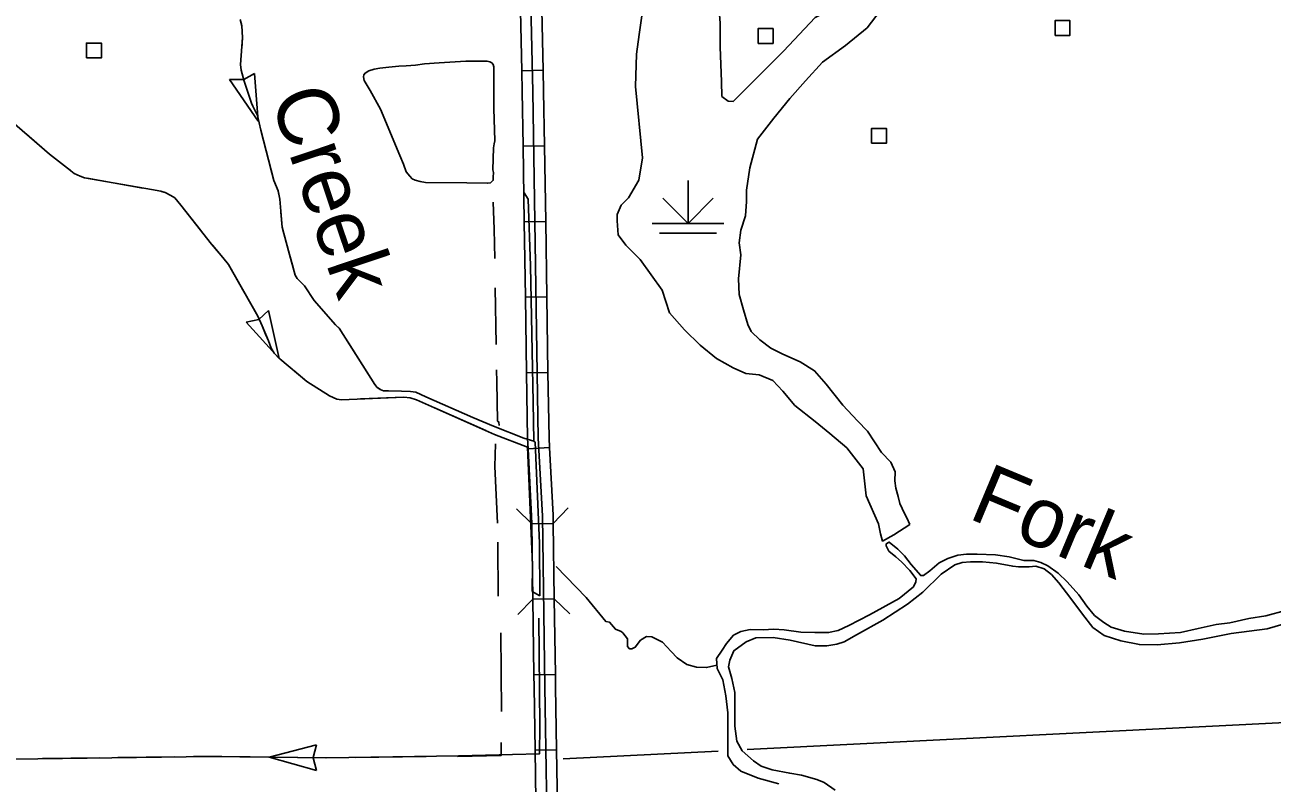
# Model space of a CAD drawing. Extents: x 1084508 to 1142749, y 1057638 to 1093403.
# Drawn here: x 1106546 to 1109281, y 1080752 to 1082416 of the extents above; entities that cross this region are included whole.
import ezdxf

# ---------------------------------------------------------------- set-up
doc = ezdxf.new("R2010")
doc.units = 0
for name, color, linetype in [('Level 32', 7, 'Continuous'), ('Level 35', 7, 'Continuous'), ('Level 38', 7, 'Continuous'), ('Level 43', 7, 'Continuous'), ('Level 44', 7, 'Continuous'), ('Level 47', 7, 'Continuous'), ('Level 5', 7, 'Continuous'), ('Level 56', 7, 'Continuous')]:
    doc.layers.add(name, color=color, linetype=linetype)

msp = doc.modelspace()

# ---------------------------------------------------------------- linework, layer by layer
at = {"layer": 'Level 32'}
for p, q in [((1107635.5, 1082315.3), (1107682.6, 1082316.3)), ((1107638.4, 1082149.7), (1107685.5, 1082150.5)), ((1107641, 1081984), (1107688.1, 1081984.7)), ((1107643.5, 1081818.3), (1107690.6, 1081819)), ((1107646.1, 1081652.6), (1107693.2, 1081653.3)), ((1107649.5, 1081486), (1107696.5, 1081488.5)), ((1107657.6, 1081321.4), (1107704.7, 1081322.1)), ((1107660, 1081155.7), (1107707, 1081156.4)), ((1107662.4, 1080990), (1107709.4, 1080990.7)), ((1107664.9, 1080824.3), (1107712, 1080825))]:
    msp.add_line(p, q, dxfattribs=at)
for points in [[(1107649.3, 1082747.7), (1107660.1, 1082270), (1107671.8, 1081508.8), (1107680.9, 1081339), (1107686.3, 1080963.4), (1107692.6, 1080556.6)], [(1107632.6, 1082446.8), (1107635.5, 1082315.3)], [(1107679.6, 1082449.1), (1107682.6, 1082316.3)], [(1107635.5, 1082315.3), (1107636.6, 1082269.6), (1107638.4, 1082149.7)], [(1107682.6, 1082316.3), (1107683.6, 1082270.4), (1107685.5, 1082150.5)], [(1107638.4, 1082149.7), (1107641, 1081984)], [(1107685.5, 1082150.5), (1107688.1, 1081984.7)], [(1107641, 1081984), (1107643.5, 1081818.3)], [(1107688.1, 1081984.7), (1107690.6, 1081819)], [(1107643.5, 1081818.3), (1107646.1, 1081652.6)], [(1107690.6, 1081819), (1107693.2, 1081653.3)], [(1107646.1, 1081652.6), (1107648.3, 1081508), (1107649.5, 1081486)], [(1107693.2, 1081653.3), (1107695.4, 1081509.6), (1107696.5, 1081488.5)], [(1107649.5, 1081486), (1107657.3, 1081338.2), (1107657.6, 1081321.4)], [(1107696.5, 1081488.5), (1107704.4, 1081339.8), (1107704.7, 1081322.1)], [(1107657.6, 1081321.4), (1107660, 1081155.7)], [(1107704.7, 1081322.1), (1107707, 1081156.4)], [(1107660, 1081155.7), (1107662.4, 1080990)], [(1107707, 1081156.4), (1107709.4, 1080990.7)], [(1107662.4, 1080990), (1107662.7, 1080963), (1107664.9, 1080824.3)], [(1107709.4, 1080990.7), (1107709.8, 1080963.7), (1107712, 1080825)], [(1107664.9, 1080824.3), (1107667.5, 1080658.6)], [(1107712, 1080825), (1107714.5, 1080659.3)]]:
    msp.add_lwpolyline(points, dxfattribs=at)
at = {"layer": 'Level 35'}
for points in [[(1107542.1, 1082336.1), (1107559.7, 1082336.1), (1107565.8, 1082335.2), (1107569.8, 1082332.9), (1107573.2, 1082329.1), (1107574.5, 1082323.6), (1107574.7, 1082299.5), (1107574.5, 1082232.7), (1107576.4, 1082161.4), (1107575.1, 1082154.9), (1107573.4, 1082145.8), (1107571.9, 1082097.6), (1107573.6, 1082091.7), (1107573.2, 1082081.8), (1107573, 1082075), (1107570.4, 1082072), (1107566.8, 1082069.7), (1107560.7, 1082068.6), (1107515.3, 1082069.3), (1107424.9, 1082070.3), (1107412.8, 1082072.5), (1107401.8, 1082075), (1107395.5, 1082078.4), (1107390, 1082083.7), (1107382.4, 1082093.6), (1107376.3, 1082110.5), (1107368.5, 1082129.3), (1107326.2, 1082231.2), (1107303.4, 1082272.2), (1107290.1, 1082294), (1107288.4, 1082301.6), (1107289.2, 1082306.5), (1107292.2, 1082310), (1107300.4, 1082314.9), (1107312, 1082318.9), (1107324.5, 1082320.6), (1107344.2, 1082323.4), (1107366.3, 1082325.3), (1107382, 1082326.3), (1107402.7, 1082327.8), (1107422.5, 1082330.1), (1107454.2, 1082332.5), (1107513.2, 1082336), (1107542.1, 1082336.1)], [(1108247.4, 1081083.4), (1108278.2, 1081082.6), (1108308.3, 1081082.6), (1108329.7, 1081086.8), (1108352.9, 1081098), (1108398.4, 1081121.2), (1108463.5, 1081157.2), (1108494.4, 1081183), (1108499.6, 1081193.6), (1108500.4, 1081200.5), (1108486.7, 1081218.5), (1108468.7, 1081237.4), (1108455.8, 1081248.6), (1108440.4, 1081261.4), (1108434.4, 1081272.6), (1108434.4, 1081276.9), (1108441.2, 1081281.2), (1108460.1, 1081265.7), (1108474.7, 1081251.1), (1108489.3, 1081232.2), (1108510.7, 1081207.4), (1108516.7, 1081207.4), (1108530.5, 1081217.7), (1108551, 1081235.7), (1108569.9, 1081245.1), (1108592.2, 1081252), (1108611.1, 1081254.6), (1108634.3, 1081254.6), (1108674.6, 1081252.8), (1108704.6, 1081248.6), (1108736.4, 1081240.8), (1108758.7, 1081240.8), (1108774.1, 1081236.5), (1108789.5, 1081228.8), (1108811.8, 1081212.5), (1108831.6, 1081193.6), (1108857.3, 1081165.3)], [(1107711.2, 1081227.2), (1107777, 1081159.8), (1107819.9, 1081106.8), (1107828.3, 1081105.3), (1107841.1, 1081089.7), (1107853.3, 1081085.2), (1107857.2, 1081082.1), (1107867.8, 1081069.1), (1107867.8, 1081060.7), (1107867.8, 1081051.6), (1107871.7, 1081047), (1107877, 1081047), (1107884.6, 1081050.8), (1107896.1, 1081066.1), (1107909, 1081073.7), (1107921.2, 1081073), (1107944.1, 1081061.5), (1107963.2, 1081040.9), (1107976.1, 1081027.2), (1107997.5, 1081012.7), (1108018.8, 1081006.6), (1108041, 1081005.8), (1108063.5, 1081011)], [(1108839.3, 1081157.6), (1108813.6, 1081191.9), (1108797.3, 1081209.9), (1108781, 1081222), (1108762.9, 1081228), (1108748.4, 1081227.1), (1108725.2, 1081227.1), (1108712.3, 1081228), (1108676.3, 1081234.8), (1108646.3, 1081237.4), (1108619.7, 1081237.4), (1108601.7, 1081236.5), (1108585.4, 1081231.4), (1108555.3, 1081210.8), (1108515, 1081171.3), (1108481.6, 1081144.7), (1108427.5, 1081109.5), (1108370, 1081077.8), (1108342.6, 1081062.3), (1108326.3, 1081057.2), (1108304.8, 1081053.7), (1108279.1, 1081053.7), (1108224.2, 1081065.7), (1108187.3, 1081071.7), (1108148.7, 1081070.9), (1108128.1, 1081062.3), (1108100.7, 1081042.6), (1108092.1, 1081022), (1108088.7, 1081007.4), (1108096.4, 1080981.6), (1108103.2, 1080950.7), (1108103.2, 1080876.9), (1108107.5, 1080844.3), (1108118.7, 1080822.8), (1108143.6, 1080801.4), (1108160.7, 1080789.4), (1108184.7, 1080781.6), (1108223.3, 1080773.9), (1108249.1, 1080769.6), (1108282.5, 1080760.2), (1108298.6, 1080753.5), (1108322.6, 1080736.8)], [(1109305, 1081100.6), (1109270.5, 1081090.6), (1109191, 1081080.2), (1109129.4, 1081068.1), (1109077.6, 1081059.8), (1109028.9, 1081055.3), (1108990.2, 1081056), (1108949, 1081064.3), (1108912.7, 1081076.1), (1108888.2, 1081093.7), (1108865, 1081123.1), (1108839.3, 1081157.6)], [(1108857.3, 1081165.3), (1108874.4, 1081140.7), (1108891.3, 1081120.3), (1108912, 1081104.4), (1108927.9, 1081094.4), (1108957, 1081085.7), (1108999.8, 1081079.2), (1109031.6, 1081079.9), (1109080, 1081083), (1109119.1, 1081091.6), (1109158.1, 1081099.9), (1109188.2, 1081104.1), (1109229.7, 1081113.1), (1109267.4, 1081118.9), (1109310.6, 1081131.1)], [(1108199.3, 1080750.4), (1108153.9, 1080763.3), (1108116.1, 1080778.7), (1108099, 1080793.3), (1108087.8, 1080812.2), (1108087.8, 1080844.8), (1108087.8, 1080906.6), (1108083.5, 1080943.5), (1108076.6, 1080978.7), (1108063.8, 1081003.6), (1108062.9, 1081025.9), (1108074.9, 1081043.9), (1108084.4, 1081058.5), (1108099.8, 1081076.5), (1108116.1, 1081085.1), (1108136.7, 1081089.4), (1108165, 1081088.6), (1108188.2, 1081090.3), (1108211.3, 1081088.6), (1108247.4, 1081083.4)]]:
    msp.add_lwpolyline(points, dxfattribs=at)
at = {"layer": 'Level 38'}
for points in [[(1107657.6, 1081321.4), (1107623.8, 1081354.2)], [(1107737.5, 1081355.9), (1107704.7, 1081322.1)], [(1107627.2, 1081121.9), (1107660, 1081155.7)], [(1107707, 1081156.4), (1107740.8, 1081123.6)]]:
    msp.add_lwpolyline(points, dxfattribs=at)
at = {"layer": 'Level 43'}
for p, q in [((1106995, 1082296.1), (1107025.6, 1082295.8)), ((1107057.3, 1082204.5), (1106995, 1082296.1)), ((1107049.6, 1082309.3), (1107025.9, 1082295.9)), ((1107057.3, 1082204.5), (1107049.6, 1082309.3)), ((1107080.5, 1081789.2), (1107059.4, 1081769.8)), ((1107103.9, 1081684), (1107080.5, 1081789.2)), ((1107059, 1081769.6), (1107031, 1081763.3)), ((1107031, 1081763.3), (1107103.9, 1081684)), ((1107081.5, 1080809.3), (1107185.9, 1080835.9)), ((1107185.9, 1080835.9), (1107178.2, 1080808.3)), ((1107081.5, 1080809.3), (1107185.3, 1080780.1)), ((1107185.3, 1080780.1), (1107178.2, 1080807.9))]:
    msp.add_line(p, q, dxfattribs=at)
for points in [[(1107018.2, 1082427.7), (1107022, 1082414), (1107023.5, 1082388), (1107019, 1082329.3), (1107020.5, 1082316.3), (1107026.6, 1082292.6), (1107044.1, 1082242.3), (1107056.3, 1082217.1), (1107063.2, 1082185), (1107092.2, 1082074.1), (1107101.3, 1082052), (1107105.1, 1082033.7), (1107110.5, 1081971.8), (1107114.3, 1081958.1), (1107126.5, 1081912.3), (1107138.7, 1081866.5), (1107143.3, 1081859.4), (1107151.7, 1081851), (1107159.3, 1081843.4), (1107180.6, 1081811.3), (1107227.2, 1081757.9), (1107235.6, 1081750.3), (1107313.3, 1081626.6), (1107318.7, 1081620.5), (1107325.5, 1081616), (1107332.4, 1081612.9), (1107343.1, 1081612.9), (1107372.1, 1081612.2), (1107391.9, 1081611.4), (1107403.3, 1081609.9), (1107425.5, 1081599.9), (1107528.4, 1081554.2), (1107573.4, 1081535.1), (1107640.5, 1081509.1), (1107662.1, 1081502.2)], [(1107020.1, 1082421), (1107022, 1082414), (1107023.5, 1082388), (1107021.7, 1082364.1)], [(1107019.7, 1082322.8), (1107020.5, 1082316.3), (1107026.6, 1082292.6), (1107044.1, 1082242.3), (1107045.9, 1082238.6)], [(1107675.6, 1081163), (1107658.4, 1081172.8), (1107659.1, 1081230.8), (1107647.9, 1081489.6), (1107575.7, 1081517.4), (1107405, 1081593.4), (1107390.7, 1081597.9), (1107377.1, 1081599.4), (1107240.3, 1081593.4), (1107229.8, 1081594.9), (1107214, 1081601.7), (1107164.3, 1081633.3), (1107104.9, 1081682.9), (1107092.9, 1081695.7), (1107086.1, 1081706.3), (1107080.1, 1081722.8), (1107066.6, 1081755.9), (1107056.8, 1081777), (1106992.9, 1081889.8), (1106980.1, 1081905.6), (1106955.3, 1081935), (1106888.4, 1082020), (1106874.8, 1082036.6), (1106865.8, 1082041.8), (1106853.8, 1082047.8), (1106844, 1082050.8), (1106823.7, 1082054.6), (1106677, 1082080.2), (1106667.3, 1082084), (1106654.5, 1082090), (1106639.5, 1082101.3), (1106600.3, 1082132.1), (1106507.1, 1082212.6)], [(1106645.3, 1082096.8), (1106639.5, 1082101.3), (1106600.3, 1082132.1), (1106549.5, 1082176)], [(1107068.4, 1082165.1), (1107084.1, 1082104.9)], [(1107084.1, 1082104.9), (1107092.2, 1082074.1), (1107101.3, 1082052), (1107102.6, 1082045.8)], [(1106804.8, 1082057.9), (1106682.4, 1082079.3)], [(1106931.9, 1081964.7), (1106888.4, 1082020), (1106874.8, 1082036.6), (1106865.8, 1082041.8), (1106853.8, 1082047.8), (1106845.5, 1082050.4)], [(1107641.1, 1082047.4), (1107649.4, 1082033.3), (1107654.7, 1081886.9), (1107660.4, 1081588.4), (1107662.1, 1081502.2), (1107665.2, 1081500.1), (1107674.9, 1081278.5), (1107675.6, 1081163)], [(1107573, 1082027.2), (1107575.2, 1081968), (1107576.4, 1081903)], [(1107107.6, 1082004.7), (1107110.5, 1081971.8), (1107114.3, 1081958.1), (1107126.5, 1081912.3), (1107134.1, 1081883.7)], [(1107027, 1081829.6), (1106992.9, 1081889.8), (1106980.1, 1081905.6), (1106957.6, 1081932.2)], [(1107154, 1081848.6), (1107159.3, 1081843.4), (1107180.6, 1081811.3), (1107227.2, 1081757.9), (1107232.7, 1081752.8)], [(1107577.2, 1081838.6), (1107579.6, 1081714.3)], [(1107074.1, 1081737.6), (1107066.6, 1081755.9), (1107056.8, 1081777), (1107047.4, 1081793.6)], [(1107103.9, 1081684), (1107092.9, 1081695.7), (1107086.1, 1081706.3), (1107080.1, 1081722.8), (1107074.1, 1081737.6)], [(1107255.6, 1081718.4), (1107313.3, 1081626.6), (1107318.7, 1081620.5), (1107325.1, 1081616.3)], [(1107240.5, 1081593.4), (1107240.3, 1081593.4), (1107229.8, 1081594.9), (1107214, 1081601.7), (1107164.3, 1081633.3), (1107135.6, 1081657.3)], [(1107580.4, 1081659.1), (1107580.9, 1081632.8), (1107582.6, 1081546.5), (1107585.7, 1081544.5), (1107586, 1081536.5)], [(1107405.3, 1081593.3), (1107405, 1081593.4), (1107390.7, 1081597.9), (1107377.1, 1081599.4), (1107281.9, 1081595.2)], [(1107556.7, 1081525.9), (1107443.1, 1081576.4)], [(1107578.2, 1081496.5), (1107576.9, 1081446.8), (1107582.3, 1081322.6)], [(1107582.9, 1081281.2), (1107583.1, 1081276.2), (1107583.8, 1081162.4)], [(1107673.4, 1081114.2), (1107675.5, 1080878), (1107674.4, 1080816.4), (1107497.3, 1080812.3), (1107208.3, 1080807.7), (1106954.2, 1080810.8), (1106411.1, 1080803.6), (1106136.4, 1080802.6), (1106121, 1080800), (1106108.2, 1080795.4), (1106092.3, 1080794.9)], [(1107589.7, 1081082), (1107591.2, 1080909.5)], [(1107590.8, 1080841.2), (1107590.3, 1080812.7), (1107494.5, 1080810.4)], [(1106708.7, 1080807.6), (1106584.4, 1080805.9)], [(1106874.4, 1080809.8), (1106750.1, 1080808.1)], [(1106978, 1080810.5), (1106954.2, 1080810.8), (1106915.8, 1080810.3)], [(1107040.1, 1080809.8), (1106978, 1080810.5)], [(1107205.8, 1080807.8), (1107081.5, 1080809.3)], [(1107426, 1080810.8), (1107270.2, 1080808.4)]]:
    msp.add_lwpolyline(points, dxfattribs=at)
at = {"layer": 'Level 44'}
for p, q in [((1108000.2, 1082074.4), (1108000.2, 1081980.3)), ((1108000.2, 1081980.3), (1107944.7, 1082035.7)), ((1108000.2, 1081980.3), (1108055.7, 1082035.7)), ((1107921.7, 1081980.3), (1108078.7, 1081980.3)), ((1107937.4, 1081958.9), (1108063, 1081958.9))]:
    msp.add_line(p, q, dxfattribs=at)
at = {"layer": 'Level 47'}
for points in [[(1108325.9, 1082454.6), (1108279.3, 1082431.9), (1108209.9, 1082358.5), (1108132.4, 1082280.9), (1108099.2, 1082247.7), (1108088.1, 1082248.5), (1108074.4, 1082258.8), (1108073.6, 1082292), (1108071, 1082367), (1108071, 1082419.9), (1108067.6, 1082457.4), (1108068.6, 1082463.3)], [(1107901.9, 1082455.4), (1107900.6, 1082445.8), (1107892.9, 1082394.7), (1107887, 1082352), (1107885.3, 1082280.4), (1107900.6, 1082124.4), (1107892.1, 1082074.9), (1107869.9, 1082036.6), (1107853.7, 1082020.4), (1107845.2, 1081999.9), (1107845.2, 1081986.3), (1107846.9, 1081955.6), (1107864, 1081932.6), (1107895.5, 1081901), (1107943.2, 1081833.7), (1107959.4, 1081784.2)], [(1108486.9, 1081319.3), (1108479.8, 1081334.2), (1108475.2, 1081343.9), (1108465, 1081366), (1108461, 1081380.9), (1108456.1, 1081399.5), (1108454, 1081415.7), (1108454.6, 1081435.3), (1108444.8, 1081456.4), (1108424.8, 1081477.5), (1108393.5, 1081524.6), (1108372.2, 1081547.2), (1108339.4, 1081581.3), (1108302.9, 1081627.3), (1108277.6, 1081657), (1108246, 1081676.6), (1108208.3, 1081693.6), (1108182.1, 1081706.8), (1108157.6, 1081724.5), (1108138.7, 1081743.1), (1108131.6, 1081758.8), (1108121.6, 1081790.8), (1108112.5, 1081824.1), (1108111, 1081858.6), (1108116.1, 1081911.7), (1108112.3, 1081937.4), (1108116.1, 1081965.2), (1108126.5, 1081997.1), (1108128.2, 1082028.2), (1108128.2, 1082053.6), (1108135.8, 1082102.3), (1108152.8, 1082165.4), (1108188.5, 1082211.5), (1108223.7, 1082254.7), (1108257.8, 1082293.3), (1108295.2, 1082334.2), (1108345.2, 1082370.5), (1108393.1, 1082409.7), (1108421.3, 1082446.7)], [(1107959.4, 1081784.2), (1107992.6, 1081746.7), (1108026.7, 1081713.5), (1108062.5, 1081683.6), (1108099.1, 1081663.2), (1108127.3, 1081651.2), (1108156.2, 1081647.8), (1108186.1, 1081635.9), (1108208.2, 1081612), (1108234.6, 1081580.5), (1108278.9, 1081545.5), (1108311.3, 1081519.1), (1108348.8, 1081487.5), (1108384.6, 1081441.5), (1108390.6, 1081382.7), (1108417.8, 1081321.3), (1108422.1, 1081299.1), (1108426.9, 1081283.4), (1108451.6, 1081297), (1108486.9, 1081319.3)]]:
    msp.add_lwpolyline(points, dxfattribs=at)
at = {"layer": 'Level 5'}
for points in [[(1108130.2, 1080825.8), (1109354, 1080887)], [(1107726.1, 1080805.6), (1108066.3, 1080822.6)]]:
    msp.add_lwpolyline(points, dxfattribs=at)
at = {"layer": 'Level 56'}
for points in [[(1108154, 1082375.2), (1108154, 1082407.9), (1108186.8, 1082407.9), (1108186.8, 1082375.2)], [(1108805, 1082392.7), (1108805, 1082425.4), (1108837.8, 1082425.4), (1108837.8, 1082392.7)], [(1106681, 1082343.5), (1106681, 1082376.1), (1106713.8, 1082376.1), (1106713.8, 1082343.5)], [(1108402.6, 1082156.2), (1108402.6, 1082188.8), (1108435.4, 1082188.8), (1108435.4, 1082156.2)]]:
    msp.add_lwpolyline(points, close=True, dxfattribs=at)

# ---------------------------------------------------------------- texts
at = {"layer": 'Level 35'}
for s, rotation, p in [('Creek', 288.6075, (1107083.4, 1082257.1)), ('Fork', 337.3207, (1108611.9, 1081334.3))]:
    msp.add_text(s, height=132.58, rotation=rotation, dxfattribs=at).set_placement(p)

doc.saveas('drawing.dxf')
